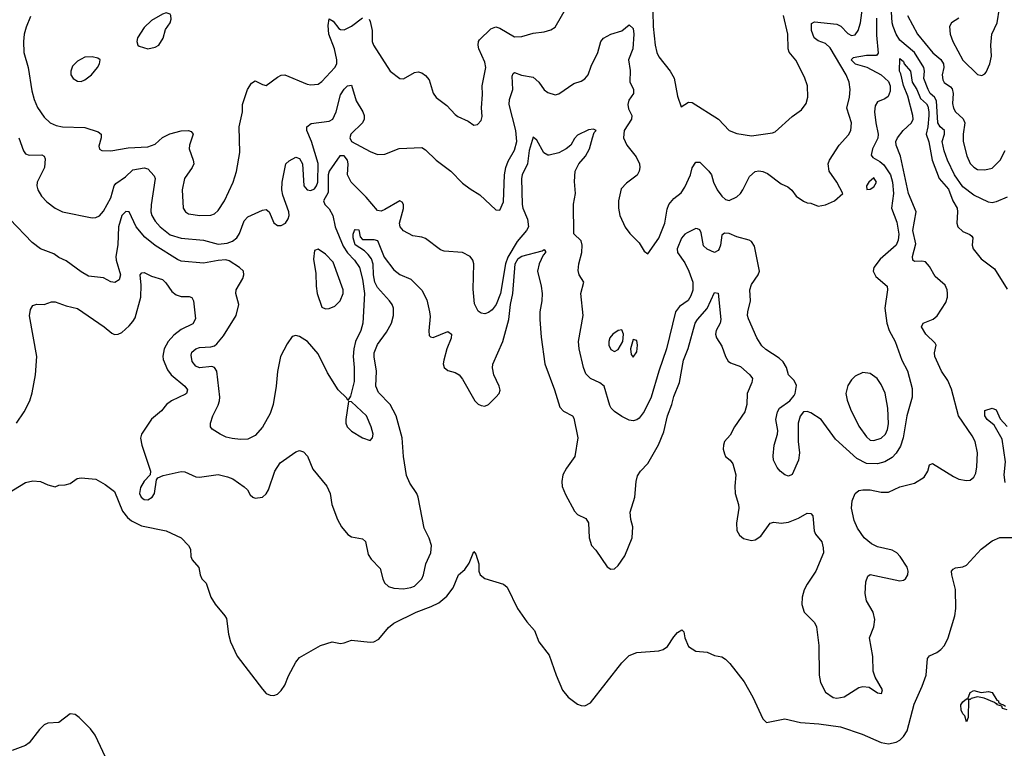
# Model space of a CAD drawing. Header units: inches. Extents: x 1603819 to 1745079, y 385938 to 533966.
# Tile 297 of 561: x 1714418 to 1719735, y 421574 to 425508. Entities that reach past the tile are written whole.
import ezdxf

# ---------------------------------------------------------------- set-up
doc = ezdxf.new("R2010")
doc.units = ezdxf.units.IN
doc.header["$MEASUREMENT"] = 0
doc.layers.add('B7412', color=7, linetype='Continuous')

msp = doc.modelspace()

# ---------------------------------------------------------------- linework, layer by layer
at = {"layer": 'B7412', "color": 5}
for points, elevation in [([(1714413.1, 424870), (1714439.6, 424799.6), (1714450, 424783), (1714470, 424776.5), (1714537.5, 424777.5), (1714551, 424771), (1714556.4, 424756.4), (1714551.7, 424710), (1714513.4, 424630), (1714511.1, 424610), (1714515.9, 424590), (1714535.8, 424555.8), (1714564.1, 424524.1), (1714610, 424490.2), (1714650, 424470.2), (1714810, 424437.4), (1714830, 424438.9), (1714850, 424448.7), (1714870, 424473.4), (1714910, 424546.7), (1714927.9, 424610), (1714937.4, 424622.6), (1714990, 424658.7), (1715030, 424696.2), (1715090, 424707.5), (1715110, 424702.6), (1715144.1, 424664.1), (1715150.2, 424650.2), (1715127.3, 424507.3), (1715126.8, 424470), (1715132.2, 424450), (1715150, 424420.2), (1715176.8, 424390), (1715230, 424346.3), (1715290, 424328.3), (1715410, 424316.8), (1715490, 424296.1), (1715538.1, 424301.9), (1715567.9, 424312.1), (1715591.6, 424330), (1715605.7, 424354.3), (1715630, 424422), (1715650, 424442.8), (1715730, 424479.3), (1715750, 424483), (1715764.9, 424470), (1715790, 424410.5), (1715810, 424396.3), (1715830, 424396.3), (1715852.7, 424410), (1715867.8, 424432.2), (1715873.6, 424450), (1715872.2, 424470), (1715839.6, 424559.6), (1715834.1, 424590), (1715836, 424630), (1715854.7, 424730), (1715873.5, 424746.5), (1715910, 424764.6), (1715930, 424758.9), (1715945.2, 424730), (1715952.3, 424610), (1715970, 424589.6), (1715990, 424586.2), (1716010, 424594), (1716021.2, 424610), (1716027.7, 424630), (1716030.4, 424730.4), (1715993.5, 424850), (1715968.4, 424910), (1715967.8, 424930), (1715992.3, 424947.7), (1716090, 424960.4), (1716108.9, 424971.1), (1716127.6, 425010), (1716150, 425101.1), (1716170, 425132.6), (1716188.5, 425150), (1716210, 425153.7), (1716235.9, 425070), (1716271.7, 425010), (1716278.9, 424990), (1716277.4, 424970), (1716268.8, 424950), (1716206.7, 424890), (1716201.7, 424870), (1716210, 424849.3), (1716310, 424795.3), (1716350, 424779.5), (1716390, 424782.4), (1716467.2, 424812.8), (1716590, 424818.4), (1716610, 424804.9), (1716666.4, 424750), (1716746.7, 424690), (1716810, 424624.4), (1716850, 424593.7), (1716902.4, 424562.4), (1716990, 424480.7), (1717010, 424478.8), (1717030, 424524.7), (1717036.2, 424670), (1717043, 424710), (1717056.5, 424743.5), (1717090, 424802.8), (1717102.9, 424850), (1717098, 424910), (1717061.9, 425050), (1717063.8, 425076.2), (1717081.7, 425130), (1717076.6, 425203.4), (1717082, 425218), (1717090, 425222.4), (1717127.8, 425207.8), (1717190, 425196.5), (1717221.7, 425170), (1717249.4, 425129.4), (1717270, 425114.9), (1717310, 425102), (1717330, 425107), (1717410, 425163.7), (1717450, 425176.4), (1717470, 425188.4), (1717488, 425210), (1717503.1, 425256.9), (1717539.9, 425330), (1717556.4, 425390), (1717570, 425407), (1717610, 425429.1), (1717670, 425447.1), (1717710, 425480.3), (1717730, 425460.7), (1717733.5, 425430), (1717728.8, 425350), (1717705.3, 425290), (1717714.2, 425234.2), (1717712.2, 425172.2), (1717732.4, 425130), (1717732.6, 425110), (1717706.5, 425073.5), (1717701.4, 425050), (1717706, 425026), (1717722.9, 424990), (1717722, 424970), (1717681.7, 424910), (1717678.4, 424870), (1717696, 424830), (1717746.4, 424766.4), (1717764.6, 424730), (1717766.5, 424710), (1717764, 424690), (1717752.5, 424667.5), (1717694.1, 424625.9), (1717666.1, 424593.9), (1717651.6, 424530), (1717651.6, 424490), (1717658.2, 424450), (1717687.8, 424387.8), (1717712.7, 424352.7), (1717762.7, 424302.7), (1717790, 424257.3), (1717810, 424244), (1717870, 424328.8), (1717901.5, 424410), (1717914.7, 424485.3), (1717923.5, 424510), (1717950, 424541.7), (1717990, 424572.2), (1718010, 424603.1), (1718040.3, 424670), (1718050, 424707.3), (1718070, 424738), (1718090, 424738), (1718138.7, 424690), (1718152.9, 424670), (1718165.3, 424630), (1718184.9, 424590), (1718210, 424554.4), (1718230, 424537.6), (1718250, 424532.2), (1718290, 424551.8), (1718310, 424568.9), (1718323.5, 424590), (1718358.8, 424661.2), (1718390, 424687.4), (1718410, 424691.2), (1718430, 424688.3), (1718456.9, 424676.9), (1718530, 424621.3), (1718565.1, 424605.1), (1718586.8, 424586.8), (1718610, 424555.5), (1718650, 424527.7), (1718670, 424519.1), (1718690, 424517.3), (1718730, 424500.5), (1718770, 424508.4), (1718817.2, 424530), (1718862, 424570), (1718829.7, 424630), (1718789.8, 424689.8), (1718783.5, 424730), (1718790.8, 424750), (1718843.1, 424830), (1718894, 424886), (1718906.3, 424910), (1718909.8, 424950), (1718884.7, 425030), (1718899.6, 425090), (1718901.6, 425130), (1718896.4, 425170), (1718880.9, 425210), (1718794.9, 425354.9), (1718770, 425379.5), (1718730, 425393.2), (1718707.9, 425410), (1718694.5, 425450), (1718693.7, 425486.3), (1718710, 425496.2), (1718830, 425482.6), (1718852.3, 425472.3), (1718890, 425433.4), (1718910, 425422.6), (1718930, 425425.5), (1718946, 425450), (1718958, 425490), (1718968.4, 425571.6)], 260), ([(1716305, 425510), (1716310, 425498), (1716321.2, 425450), (1716322.2, 425390), (1716327.9, 425370), (1716419.3, 425230), (1716470, 425190.4), (1716490, 425188.5), (1716550, 425222.3), (1716570, 425226), (1716590, 425220.3), (1716610, 425207), (1716630, 425183), (1716651.1, 425111.1), (1716667.5, 425087.5), (1716724.1, 425044.1), (1716770, 424994.9), (1716784.9, 424984.9), (1716839.9, 424959.9), (1716870, 424938.8), (1716890, 424941), (1716910, 424962.8), (1716915.2, 424984.8), (1716911.1, 425031.1), (1716917, 425103), (1716915.3, 425150), (1716935.8, 425250), (1716930, 425278.4), (1716897.8, 425350), (1716893.3, 425370), (1716895, 425390), (1716900.8, 425399.2), (1716961.8, 425458.2), (1716990, 425468.7), (1717010, 425462), (1717090, 425415.3), (1717130, 425417.3), (1717190, 425434.2), (1717250, 425441.8), (1717287, 425453), (1717310, 425467.2), (1717370, 425573.1)], 280), ([(1717836.4, 425550), (1717838.6, 425470), (1717850.2, 425370), (1717859.2, 425330), (1717870, 425306.7), (1717930.1, 425230.1), (1717951.4, 425191.4), (1717970, 425094.8), (1717990, 425037.3), (1718030, 425062.6), (1718050, 425060.9), (1718190.7, 424970.7), (1718250, 424909), (1718290, 424893.6), (1718370, 424880.7), (1718483.3, 424896.7), (1718497.5, 424902.5), (1718590, 424984.7), (1718638.8, 425021.2), (1718664.6, 425055.4), (1718674.4, 425090), (1718671.9, 425150), (1718656.5, 425196.5), (1718608.8, 425288.8), (1718572.2, 425332.2), (1718567.4, 425350), (1718566.4, 425430), (1718543.2, 425530)], 280), ([(1719750, 424548.9), (1719690, 424523.6), (1719670, 424519.6), (1719650, 424522.3), (1719570, 424559.7), (1719510, 424605), (1719466.5, 424670), (1719428.1, 424750), (1719410, 424798.9), (1719399.9, 424850), (1719411.5, 424890), (1719412.1, 424910), (1719388.9, 424928.9), (1719376, 424950), (1719369.3, 425069.3), (1719358.5, 425090), (1719334.3, 425110), (1719323.5, 425130), (1719300.6, 425190), (1719303, 425230), (1719299.4, 425250), (1719250.1, 425330), (1719170, 425397.1), (1719150.5, 425430), (1719135, 425470), (1719129.5, 425490), (1719126.1, 425550)], 240), ([(1719490, 425515.8), (1719450.3, 425490), (1719438.5, 425470), (1719441.6, 425430), (1719456.5, 425390), (1719510, 425289.1), (1719590, 425211.8), (1719613.9, 425206.1), (1719630, 425214.9), (1719636.2, 425223.8), (1719657.1, 425270), (1719665.3, 425310), (1719661.8, 425370), (1719668, 425430), (1719695.8, 425490), (1719708.5, 425570)], 280), ([(1719044, 425516), (1719044.6, 425424.6), (1719054, 425326), (1719044.9, 425315.1), (1718990, 425314.2), (1718917.8, 425302.2), (1718907.4, 425290), (1718930, 425269.4), (1718992, 425252), (1719070, 425210.4), (1719110, 425174.7), (1719119.2, 425150), (1719117.7, 425122.3), (1719107.4, 425092.6), (1719090, 425079.5), (1719050, 425063.8), (1719037.8, 425042.2), (1719034.6, 425010), (1719040.8, 424950), (1719054.5, 424890), (1719051.7, 424868.3), (1719022.3, 424810), (1719016.7, 424776.7), (1719024.1, 424764.1), (1719062.8, 424742.8), (1719083.8, 424723.8), (1719121, 424670), (1719131.2, 424630), (1719136.6, 424570), (1719125.8, 424490), (1719154.2, 424414.2), (1719165.4, 424350), (1719162, 424318), (1719150, 424290.3), (1719064.6, 424215.4), (1719029.9, 424170.1), (1719026.5, 424150), (1719041.8, 424121.8), (1719101.6, 424070), (1719104.7, 424050), (1719089, 423950), (1719100.6, 423870), (1719113.8, 423830), (1719145.7, 423770), (1719182.3, 423670), (1719212, 423612), (1719237.5, 423517.5), (1719237, 423470), (1719209.2, 423370), (1719188.4, 423250), (1719174.3, 423205.7), (1719151.7, 423168.3), (1719130, 423144), (1719090, 423121.3), (1719050, 423109.4), (1718990, 423111.2), (1718938.5, 423138.5), (1718823.3, 423243.3), (1718746, 423350), (1718690, 423385.5), (1718670, 423393.4), (1718650, 423390.8), (1718632.8, 423367.2), (1718621.1, 423330), (1718621.8, 423230), (1718629, 423170), (1718624, 423130), (1718590, 423052), (1718570, 423043.6), (1718550, 423050.3), (1718524.6, 423070), (1718507.9, 423090), (1718489.1, 423130), (1718486.8, 423153.2), (1718492.9, 423210), (1718510.3, 423270), (1718511.7, 423290), (1718501.1, 423350), (1718510.3, 423390), (1718521.1, 423410), (1718577.3, 423450), (1718600.4, 423479.6), (1718606, 423490), (1718613, 423533), (1718599.8, 423559.8), (1718570, 423591.3), (1718558, 423630), (1718540.3, 423660.3), (1718519.8, 423679.8), (1718447.3, 423727.3), (1718426.3, 423746.3), (1718398.9, 423790), (1718352.7, 423892.7), (1718347.9, 423910), (1718349.1, 423930), (1718363.5, 423990), (1718360.9, 424050), (1718370, 424078.9), (1718406, 424130), (1718412.6, 424150), (1718385.6, 424285.6), (1718369.4, 424309.4), (1718356.6, 424316.6), (1718290, 424335.8), (1718250, 424352.8), (1718224.6, 424355.4), (1718210, 424344), (1718202.3, 424290), (1718195.3, 424270), (1718190, 424261.7), (1718170, 424250.2), (1718130, 424268), (1718110, 424287.2), (1718097.8, 424357.8), (1718090, 424372.8), (1718078.1, 424378.1), (1718070, 424380.7), (1718022.6, 424357.4), (1718009.7, 424350), (1717991.1, 424328.9), (1717968.1, 424270), (1717970.6, 424250), (1718010, 424195.4), (1718030.5, 424150.5), (1718052.1, 424090), (1718053.1, 424046.9), (1718042.7, 424017.3), (1718027.5, 423992.5), (1717981.5, 423958.5), (1717959.5, 423930), (1717911.2, 423730), (1717869.1, 423610), (1717827.6, 423470), (1717790, 423391.8), (1717762.7, 423357.3), (1717750, 423347.4), (1717730, 423341.7), (1717710, 423344.9), (1717670, 423364.9), (1717630, 423392), (1717611.1, 423411.1), (1717605.1, 423425.1), (1717574.4, 423530), (1717550, 423547.1), (1717500.4, 423570), (1717475.6, 423595.6), (1717462.2, 423630), (1717438.9, 423730), (1717434.7, 423770), (1717461.3, 423910), (1717448.9, 424030), (1717463.7, 424090), (1717438.4, 424130), (1717433.3, 424153.3), (1717437.3, 424190), (1717454, 424250), (1717455.3, 424290), (1717450, 424313.4), (1717410, 424352), (1717408.2, 424511.8), (1717419.6, 424570), (1717414.6, 424634.6), (1717417.7, 424690), (1717437.6, 424730), (1717472.9, 424770), (1717495.8, 424810), (1717510.3, 424870), (1717520.5, 424899.5), (1717530.2, 424910), (1717517.3, 424917.3), (1717490, 424912.8), (1717430, 424884.7), (1717414.1, 424865.9), (1717394.2, 424830), (1717368.2, 424810), (1717330, 424789.5), (1717276.5, 424776.5), (1717270, 424775.8), (1717248.3, 424788.3), (1717210, 424857.1), (1717190, 424874), (1717170, 424800.7), (1717159.3, 424730), (1717131.7, 424670), (1717127.2, 424650), (1717130.7, 424510), (1717134.9, 424490), (1717160.6, 424430), (1717165.4, 424390), (1717155.4, 424370), (1717104.6, 424310), (1717054.1, 424225.9), (1717040.9, 424190), (1717014.6, 424030), (1716991.8, 423970), (1716970, 423942), (1716950, 423926.3), (1716930, 423920.3), (1716910, 423922.6), (1716894.3, 423934.3), (1716873.6, 423973.6), (1716866.4, 424053.6), (1716870.2, 424190.2), (1716865.3, 424210), (1716850.4, 424230), (1716810, 424250.3), (1716710, 424257.3), (1716690, 424264.9), (1716610, 424326.7), (1716590, 424334.4), (1716540.5, 424340.5), (1716490, 424368.5), (1716472.2, 424390), (1716469.3, 424410), (1716490.9, 424489.1), (1716490.2, 424510.2), (1716482.6, 424522.6), (1716470, 424530.2), (1716390, 424482.9), (1716370, 424474.7), (1716350, 424478.3), (1716289, 424549), (1716208.2, 424630), (1716187.8, 424670), (1716191.1, 424730), (1716187.5, 424750), (1716170, 424772.6), (1716147, 424773), (1716089.2, 424690), (1716084.5, 424670), (1716084.6, 424575.4), (1716058.7, 424530), (1716065, 424510), (1716090, 424486.8), (1716109.2, 424450), (1716122.2, 424390), (1716164.7, 424284.7), (1716188.9, 424248.9), (1716225.9, 424210), (1716252.2, 424170), (1716270, 424107.3), (1716280.4, 424030), (1716271.6, 423870), (1716261, 423830), (1716232.3, 423770), (1716222.4, 423730), (1716218, 423690), (1716224.4, 423630), (1716225.1, 423554.9), (1716205.2, 423474.8), (1716190, 423452), (1716184, 423464), (1716137.1, 423510), (1716080.5, 423600.5), (1716030, 423703), (1715972.2, 423770), (1715930, 423798), (1715910, 423802), (1715890, 423797.3), (1715862.2, 423757.8), (1715826.9, 423690), (1715810.7, 423609.3), (1715803.2, 423530), (1715786.8, 423430), (1715770, 423382), (1715730, 423307.8), (1715690, 423262.8), (1715650, 423244.1), (1715610, 423241.5), (1715566.1, 423246.1), (1715533.8, 423253.8), (1715500.7, 423270), (1715457.1, 423297.1), (1715447.7, 423310), (1715448.4, 423330), (1715460.3, 423370), (1715490, 423427.3), (1715497.1, 423450), (1715498.9, 423470), (1715483.5, 423610), (1715470, 423630.2), (1715454.9, 423634.9), (1715390, 423628.7), (1715370, 423636.5), (1715350, 423661.6), (1715343.7, 423696.3), (1715347.5, 423712.5), (1715368.7, 423731.3), (1715390, 423737.7), (1715450, 423741.8), (1715470, 423747.9), (1715482.5, 423757.5), (1715518.3, 423801.7), (1715586.9, 423910), (1715601.7, 423970), (1715584.9, 424030), (1715586.4, 424050), (1715622.4, 424110), (1715628.5, 424130), (1715626, 424150), (1715606, 424170), (1715550, 424206.3), (1715530.5, 424210.5), (1715490, 424208.1), (1715410, 424193.9), (1715290, 424204.6), (1715270, 424212.6), (1715149.3, 424289.3), (1715093.1, 424333.1), (1715047.5, 424390), (1715010, 424470.5), (1714992.1, 424472.1), (1714969.1, 424450), (1714951.7, 424390), (1714947.3, 424292.7), (1714937, 424230), (1714938.8, 424210), (1714962.8, 424130), (1714955.8, 424104.2), (1714931.6, 424088.4), (1714910, 424091.7), (1714870, 424114.6), (1714790, 424123.2), (1714750, 424146.2), (1714670, 424205.3), (1714630, 424224.2), (1714602.8, 424242.8), (1714530, 424271.4), (1714484.9, 424304.9), (1714365.5, 424430)], 240), ([(1714475.8, 425524.2), (1714452.8, 425467.2), (1714443.1, 425430), (1714438, 425390), (1714441, 425330), (1714464.1, 425250), (1714483.3, 425123.3), (1714496, 425076), (1714514.3, 425034.3), (1714550, 424981.8), (1714583.6, 424950), (1714615.8, 424935.8), (1714650.1, 424930.1), (1714770, 424925.9), (1714842.4, 424902.4), (1714858.4, 424890), (1714858, 424870), (1714844.9, 424824.9), (1714848.5, 424808.5), (1714861.7, 424801.7), (1714910, 424799.5), (1715003.5, 424816.5), (1715110, 424821.7), (1715150, 424836.3), (1715190, 424871.9), (1715228.2, 424891.8), (1715290, 424908.3), (1715330, 424910.3), (1715343.9, 424903.9), (1715354.4, 424890), (1715334.9, 424830), (1715332.8, 424810), (1715355.6, 424750), (1715358.9, 424730), (1715350.3, 424710), (1715308.2, 424650), (1715296.2, 424590), (1715301.1, 424490), (1715312.7, 424470), (1715330, 424459.6), (1715390.2, 424450.2), (1715450, 424452.4), (1715470, 424460.3), (1715490, 424477.3), (1715525, 424530), (1715571.3, 424630), (1715588.5, 424688.5), (1715607.2, 424790), (1715602.6, 424930), (1715621.1, 425010), (1715622, 425050), (1715648.7, 425131.3), (1715670, 425165.5), (1715690, 425178.4), (1715730, 425157), (1715750, 425153.1), (1715810, 425196.9), (1715830, 425207.4), (1715850, 425210.3), (1715970, 425159.5), (1715990, 425155.3), (1716030, 425158.7), (1716050, 425173.7), (1716120.3, 425250), (1716130.5, 425270), (1716131.1, 425290), (1716118.5, 425350), (1716086.7, 425430), (1716083.5, 425476.5), (1716090, 425512), (1716110, 425499.1), (1716140.8, 425460.8), (1716150, 425454.1), (1716170, 425452.1), (1716210, 425472.2), (1716270, 425517.8)], 280), ([(1719211.6, 425530), (1719266.7, 425430), (1719349.3, 425329.3), (1719392.6, 425292.6), (1719407.2, 425270), (1719409.1, 425250), (1719399.8, 425210), (1719402.9, 425182.9), (1719410, 425168.2), (1719445, 425145), (1719453.8, 425133.8), (1719458.7, 425110), (1719455, 425055), (1719459.8, 425030), (1719471.2, 425010), (1719512.3, 424972.3), (1719521, 424950), (1719513.1, 424890), (1719513.3, 424850), (1719532.2, 424772.2), (1719550, 424731.7), (1719570, 424711.3), (1719590, 424699.3), (1719630, 424696.3), (1719670, 424706.7), (1719712.5, 424750), (1719738.8, 424801.2)], 260), ([(1714401, 423330), (1714443.1, 423390), (1714472.8, 423450), (1714485.9, 423494.1), (1714504.2, 423590), (1714511.1, 423690), (1714470.9, 423909.1), (1714476, 423944), (1714490, 423965.5), (1714510, 423972.4), (1714550, 423970.4), (1714590, 423983.8), (1714610, 423984.9), (1714670, 423963.1), (1714730, 423947.9), (1714874.4, 423850), (1714916.3, 423816.3), (1714930, 423808.7), (1714950, 423810.4), (1714970, 423818.4), (1715010, 423854.9), (1715030, 423878), (1715041, 423899), (1715071.7, 424010), (1715073.7, 424073.7), (1715068.9, 424131.1), (1715078.6, 424141.4), (1715090, 424142.6), (1715130, 424123.6), (1715190, 424105.7), (1715207.8, 424087.8), (1715240, 424040), (1715262.7, 424022.7), (1715290, 424014.2), (1715332.9, 424012.9), (1715347.6, 424007.6), (1715357.4, 423990), (1715367, 423893), (1715353.6, 423866.4), (1715290, 423834.5), (1715250, 423804), (1715219.9, 423770), (1715199, 423730), (1715191.9, 423691.9), (1715193.3, 423673.3), (1715217.2, 423617.2), (1715236.8, 423590), (1715309.3, 423530), (1715325, 423510), (1715319.6, 423490), (1715314.1, 423485.9), (1715238.4, 423450), (1715210.4, 423430), (1715184.3, 423395.7), (1715130, 423351), (1715075.5, 423270), (1715070.9, 423249.1), (1715076.9, 423210), (1715125.4, 423070), (1715122, 423050), (1715090, 423017), (1715070, 422982), (1715066, 422950), (1715073.5, 422930), (1715090, 422917.2), (1715110, 422916), (1715134.3, 422930), (1715146.1, 422950), (1715157, 423023), (1715164.7, 423035.3), (1715192.6, 423047.4), (1715290, 423067.9), (1715310, 423067.5), (1715370, 423039.7), (1715390, 423038.2), (1715490, 423052.2), (1715539.7, 423039.7), (1715570, 423028.9), (1715630, 422986.7), (1715647.8, 422970), (1715662.8, 422942.8), (1715676.3, 422930), (1715690, 422925), (1715729.2, 422930), (1715750, 422948.9), (1715762.4, 422970), (1715796.2, 423070), (1715824.1, 423115.9), (1715910, 423174), (1715930, 423182), (1715950, 423175.3), (1715972.1, 423152.1), (1716001.6, 423081.6), (1716076.9, 422990), (1716094, 422950), (1716103.9, 422890), (1716134.2, 422810), (1716155.9, 422770), (1716190, 422727.9), (1716210, 422716.5), (1716270, 422704.6), (1716284.6, 422690), (1716300.6, 422620.6), (1716316, 422596), (1716365, 422545), (1716378.5, 422490), (1716388.4, 422468.4), (1716410, 422447.4), (1716438.6, 422438.6), (1716490, 422436.1), (1716530, 422441.9), (1716550, 422450.2), (1716590.5, 422490), (1716599.1, 422510), (1716611.3, 422570), (1716638.5, 422630), (1716642, 422670), (1716630, 422709.6), (1716602.5, 422762.5), (1716569.9, 422930), (1716562.3, 422950), (1716525, 423005), (1716507.5, 423047.5), (1716491.3, 423150), (1716484.2, 423250), (1716451.4, 423370), (1716419.3, 423430), (1716355.4, 423495.4), (1716341.7, 423530), (1716344.6, 423610), (1716331.8, 423688.2), (1716332.8, 423710), (1716350, 423754), (1716398.8, 423821.2), (1716425, 423870), (1716437, 423910), (1716437, 423950), (1716429.8, 423970), (1716415.4, 423990), (1716350, 424062.7), (1716336.3, 424090), (1716328.2, 424130), (1716327.1, 424187.1), (1716317, 424217), (1716300.7, 424240.7), (1716279.4, 424259.4), (1716230, 424293), (1716219.3, 424330), (1716218.7, 424350), (1716226.2, 424370), (1716230, 424375.3), (1716250, 424372.7), (1716256.1, 424336.1), (1716270, 424320.3), (1716330, 424321.6), (1716350, 424316.1), (1716386.2, 424226.2), (1716437.8, 424157.8), (1716470, 424131.6), (1716530, 424107.1), (1716590, 424047.8), (1716616, 423996), (1716631.4, 423930), (1716634.2, 423905.8), (1716627.8, 423827.8), (1716630, 423802.8), (1716636.1, 423796.1), (1716650, 423792), (1716730, 423823.7), (1716750.2, 423810), (1716748.6, 423788.6), (1716725, 423730), (1716708, 423670), (1716705.7, 423650), (1716710.4, 423630.4), (1716730, 423613), (1716770, 423602.4), (1716790.4, 423590), (1716810, 423567.7), (1716876.4, 423450), (1716893, 423433), (1716910, 423424.4), (1716930, 423421.3), (1716950, 423430.4), (1716990, 423469.2), (1717007.4, 423490), (1717013, 423507), (1717007.7, 423530), (1716978.9, 423590), (1716971.7, 423628.3), (1716972.7, 423647.3), (1717027.1, 423770), (1717060.3, 423890), (1717068.9, 423970), (1717081.6, 424030), (1717093.1, 424190), (1717110, 424218.5), (1717130, 424231.6), (1717239.6, 424260.4), (1717250, 424266.8), (1717257, 424257), (1717256.5, 424250), (1717243.9, 424236.1), (1717223.2, 424190), (1717215, 424150), (1717234.7, 424070), (1717239.3, 424030), (1717237.1, 423990), (1717226.3, 423930), (1717226, 423890), (1717233.5, 423793.5), (1717254.3, 423650), (1717306.7, 423510), (1717335.1, 423415.1), (1717354.1, 423394.1), (1717402.4, 423370), (1717410, 423357.3), (1717432.3, 423250), (1717415.3, 423150), (1717370, 423086.3), (1717350.1, 423049.9), (1717344.7, 423015.3), (1717348.1, 422988.1), (1717365, 422945), (1717414.8, 422854.8), (1717430, 422837.1), (1717474.4, 422814.4), (1717490, 422791), (1717493.1, 422710), (1717506.4, 422670), (1717530, 422644.9), (1717590, 422554.8), (1717610, 422540.7), (1717630, 422544), (1717650, 422560.7), (1717685.7, 422614.3), (1717724.7, 422710), (1717728.6, 422770), (1717717.4, 422810), (1717714.6, 422850), (1717740.2, 422930), (1717746.1, 423013.9), (1717754.1, 423045.9), (1717769.7, 423070), (1717810, 423111.8), (1717867.6, 423212.4), (1717896.7, 423283.3), (1717915.8, 423370), (1717939.1, 423430), (1717950, 423473.1), (1717981.6, 423550), (1718003.2, 423670), (1718027.1, 423732.9), (1718064.9, 423870), (1718077.3, 423890), (1718130.9, 423949.1), (1718170, 424034.8), (1718190, 424031.3), (1718205, 423890), (1718199.8, 423870), (1718178.4, 423830), (1718175.6, 423810), (1718181.5, 423790), (1718210, 423745.8), (1718230, 423688.9), (1718244.6, 423664.6), (1718255.7, 423655.7), (1718310, 423635.2), (1718360.7, 423590), (1718374.4, 423570), (1718371.2, 423550), (1718346, 423490), (1718343.7, 423430), (1718333.1, 423390), (1718277.6, 423310), (1718255.3, 423264.7), (1718223.6, 423230), (1718218, 423210), (1718216.9, 423190), (1718223.5, 423163.5), (1718230.2, 423150.2), (1718254, 423130), (1718268.9, 423110), (1718284.7, 423050), (1718279.7, 422990), (1718282.4, 422950), (1718300.2, 422890), (1718301.6, 422870), (1718289.3, 422790), (1718290.3, 422750), (1718304.2, 422724.2), (1718326.5, 422706.5), (1718370, 422696.9), (1718390, 422700.2), (1718419.9, 422720.1), (1718470, 422790.4), (1718490, 422794.9), (1718530.2, 422790.2), (1718570, 422795.2), (1718623, 422817), (1718670, 422844), (1718690, 422842.8), (1718700.7, 422830), (1718708.1, 422748.1), (1718715.8, 422730), (1718749.1, 422689.1), (1718757, 422657), (1718757.6, 422630), (1718716.3, 422530), (1718670, 422461.4), (1718654.8, 422430), (1718643.1, 422390), (1718641.5, 422350), (1718654.7, 422310), (1718710, 422254.3), (1718720.2, 422230), (1718734.1, 422130), (1718735.1, 421970), (1718742.9, 421930), (1718770, 421878.2), (1718810, 421849), (1718830, 421845.2), (1718870, 421852.7), (1718950, 421902), (1718970, 421907.8), (1719004.2, 421904.2), (1719050, 421873.4), (1719072, 421870), (1719076.3, 421890), (1719038.2, 421958.2), (1719027.4, 421990), (1719025.3, 422070), (1719006.4, 422170), (1719030.8, 422230), (1719036.5, 422270), (1719026.6, 422310), (1718991.4, 422371.4), (1718983.2, 422410), (1718986.2, 422473.8), (1718997, 422503), (1719010, 422513.1), (1719170, 422477.8), (1719190, 422482.3), (1719201.4, 422490), (1719214.6, 422510), (1719215.6, 422530), (1719210, 422551.6), (1719172.8, 422610), (1719154, 422630), (1719130, 422644.6), (1719050, 422662.4), (1719018, 422678), (1718978.7, 422710), (1718942.9, 422762.9), (1718924.2, 422804.2), (1718908.9, 422870), (1718912.7, 422910), (1718928.9, 422950), (1718950, 422965.6), (1718970, 422970.2), (1719010, 422969.4), (1719070, 422956.8), (1719110, 422957.8), (1719170, 422985.2), (1719250, 423005), (1719302.3, 423037.7), (1719321.7, 423070), (1719330, 423104.7), (1719347.6, 423112.4), (1719461.2, 423041.2), (1719490, 423027.8), (1719530, 423019.4), (1719550, 423022.7), (1719570, 423037.3), (1719580.7, 423059.3), (1719586.3, 423093.7), (1719590.3, 423170), (1719577.8, 423230), (1719561.6, 423261.6), (1719487.7, 423370), (1719450, 423513.1), (1719430, 423560.3), (1719395.6, 423610), (1719358.8, 423690), (1719358.2, 423710), (1719367.1, 423750), (1719361.8, 423761.8), (1719311.1, 423810), (1719287.2, 423850), (1719296.2, 423870), (1719350, 423891.6), (1719371.8, 423908.2), (1719418.9, 423981.1), (1719428.3, 424010), (1719428.7, 424030), (1719426.2, 424050), (1719414.9, 424074.9), (1719360.7, 424120.7), (1719330, 424175.3), (1719310, 424199.8), (1719290, 424203.9), (1719250, 424201.6), (1719240.8, 424210), (1719239.4, 424230), (1719257.6, 424297.6), (1719240.7, 424370), (1719259, 424470), (1719216.6, 424570), (1719175, 424770), (1719150.5, 424830), (1719148.4, 424850), (1719157.2, 424870), (1719188.9, 424910), (1719233, 424950), (1719242.1, 424970), (1719241.6, 424990), (1719214.7, 425094.7), (1719190, 425152.4), (1719176.2, 425216.2), (1719169.4, 425230), (1719170, 425297.3), (1719190, 425282), (1719194.7, 425270), (1719228.5, 425230), (1719237.2, 425170), (1719262.4, 425130), (1719281.9, 425081.9), (1719314, 425054), (1719321.1, 425041.1), (1719328.1, 425010), (1719327.1, 424990), (1719322.6, 424930), (1719313.3, 424890), (1719327.9, 424847.9), (1719345.1, 424750), (1719383.5, 424650), (1719433.6, 424593.6), (1719456.8, 424530), (1719479.4, 424490), (1719482.7, 424470), (1719478, 424410), (1719483.6, 424390), (1719510, 424363.4), (1719548.7, 424348.7), (1719558.8, 424338.8), (1719564.6, 424330), (1719562, 424290), (1719566.4, 424270), (1719610, 424217.2), (1719682.2, 424162.2), (1719750, 424053)], 220), ([(1719738.8, 423010), (1719734.2, 423050), (1719740.3, 423120.3), (1719722.5, 423242.5), (1719679.3, 423319.3), (1719642.4, 423350), (1719630, 423369.7), (1719630, 423398.8), (1719670, 423410.8), (1719690, 423400.7), (1719712.1, 423352.1), (1719750, 423311.5)], 180), ([(1714351.6, 422950), (1714449.6, 423010), (1714490, 423018), (1714530, 423014.9), (1714570, 422997.3), (1714610, 422986.8), (1714630, 422994.8), (1714663.1, 422996.9), (1714690, 423004.7), (1714728, 423030), (1714750, 423034.8), (1714830, 423027.3), (1714879, 422999), (1714930, 422960.7), (1714974.1, 422854.1), (1715000.1, 422820.1), (1715021.8, 422801.8), (1715075.4, 422775.4), (1715210, 422748.7), (1715290.7, 422710), (1715330.6, 422670), (1715340.7, 422650), (1715342.8, 422610), (1715350, 422592), (1715384.7, 422550), (1715392, 422510), (1715402, 422490), (1715425.4, 422465.4), (1715450.7, 422390), (1715473.2, 422353.2), (1715526.8, 422290), (1715534.6, 422274.6), (1715544.9, 422190), (1715555.8, 422150), (1715592.5, 422072.5), (1715730, 421894), (1715750, 421870.7), (1715770, 421860.7), (1715790, 421858.8), (1715810, 421866.8), (1715830, 421886), (1715850, 421916), (1715870, 421966), (1715910, 422038.8), (1715930, 422064.9), (1716042, 422130), (1716106, 422150), (1716150, 422140.5), (1716170, 422143.1), (1716210, 422157.8), (1716310, 422146.7), (1716330, 422148.4), (1716356.6, 422163.4), (1716410, 422226.3), (1716439.3, 422250), (1716558.9, 422310), (1716640.9, 422339.1), (1716680.6, 422359.4), (1716724.1, 422395.9), (1716758.7, 422441.3), (1716788, 422510), (1716821, 422539), (1716846.1, 422573.9), (1716870, 422636), (1716882, 422622), (1716898, 422570), (1716898, 422530), (1716904.7, 422510), (1716930.6, 422490.6), (1717030, 422460.7), (1717050, 422444), (1717105.7, 422330), (1717157.2, 422257.2), (1717197.3, 422210), (1717221.4, 422150), (1717277.8, 422077.8), (1717314.3, 421970), (1717349.1, 421889.1), (1717379.2, 421850), (1717430, 421812.9), (1717450, 421804.7), (1717470, 421803.9), (1717499.7, 421820.3), (1717670, 422035.5), (1717710, 422075.6), (1717750, 422092.5), (1717870, 422100.9), (1717892.9, 422107.1), (1717916.7, 422123.3), (1717950, 422176.5), (1717970, 422199.5), (1717993.2, 422213.2), (1718004, 422204), (1718010.3, 422170), (1718030, 422124), (1718070, 422098.8), (1718130, 422093.4), (1718170, 422074.9), (1718210, 422068.2), (1718230, 422055.5), (1718252.7, 422032.7), (1718330, 421934), (1718376.9, 421850), (1718430, 421733.4), (1718450, 421714.4), (1718550, 421733.1), (1718634.1, 421714.1), (1718732.9, 421707.1), (1718849.9, 421690.1), (1718966.7, 421650), (1719070, 421606.5), (1719110, 421599.2), (1719150, 421606.8), (1719170, 421618.8), (1719190, 421638.3), (1719210, 421668.6), (1719247.2, 421812.8), (1719290.8, 421910), (1719312, 421970), (1719320.8, 422059.2), (1719330, 422074.5), (1719370, 422091.9), (1719392.8, 422107.2), (1719412.3, 422130), (1719431.7, 422170), (1719467.4, 422290), (1719473.3, 422330), (1719471.4, 422431.4), (1719450.8, 422510), (1719449.7, 422530.3), (1719458.6, 422541.4), (1719471.8, 422548.2), (1719510, 422554.8), (1719530, 422563.8), (1719610, 422648.7), (1719670, 422693.8), (1719710, 422711.7), (1719790, 422712.4)], 180), ([(1719750, 421782.4), (1719725.2, 421790), (1719722, 421802), (1719695.3, 421810), (1719695.3, 421815.3), (1719690, 421814), (1719682.5, 421822.5), (1719625.3, 421845.3), (1719590, 421852.7), (1719556.4, 421843.6), (1719550, 421837.2), (1719542, 421838), (1719539.8, 421740.2), (1719530, 421718), (1719520.9, 421750), (1719510, 421760.9), (1719501.1, 421781.1), (1719499.7, 421810), (1719510, 421826), (1719530, 421840.7), (1719538.6, 421841.4), (1719550, 421875.5), (1719570, 421886), (1719610, 421874.9), (1719650, 421880.3), (1719670, 421874.9), (1719694.7, 421834.7), (1719702.8, 421830), (1719702.8, 421822.8), (1719714.2, 421814.2), (1719731, 421810), (1719741.1, 421801.1)], 160), ([(1714895.4, 421495.4), (1714825.2, 421645.2), (1714799.9, 421679.9), (1714740.3, 421740.3), (1714717.1, 421757.1), (1714690, 421760.4), (1714630, 421714.1), (1714570.1, 421709.9), (1714550, 421701), (1714524.4, 421675.6), (1714470, 421604.7), (1714450, 421589.8), (1714377.8, 421562.2)], 180)]:
    msp.add_lwpolyline(points, dxfattribs=dict(at, elevation=elevation))
for points, elevation in [([(1715210, 425543.7), (1715190, 425538), (1715130, 425502.7), (1715090, 425465.2), (1715054.8, 425410), (1715050.8, 425390), (1715056, 425370), (1715063.8, 425363.8), (1715110, 425350.6), (1715150, 425359.1), (1715170, 425370.8), (1715192.9, 425407.1), (1715205.1, 425454.9), (1715230, 425491.3), (1715237, 425510), (1715235.1, 425530), (1715230, 425537.2)], 320), ([(1714810, 425307.6), (1714770, 425304.7), (1714730, 425284.2), (1714703.4, 425256.6), (1714693.7, 425230), (1714695.3, 425210), (1714706.7, 425190), (1714730, 425176), (1714750, 425174.3), (1714770, 425182.4), (1714806.6, 425210), (1714837.6, 425250), (1714849.4, 425270), (1714852.3, 425290), (1714839.7, 425299.7)], 320), ([(1719030, 424653.1), (1719003.1, 424630), (1718990.7, 424610), (1718991.6, 424591.6), (1719010, 424593.4), (1719030, 424604.9), (1719044.7, 424630)], 260), ([(1716030, 424269.4), (1716010, 424262), (1716005.4, 424214.6), (1716017.7, 424137.7), (1716019, 424070), (1716024.8, 424030), (1716050, 423954.9), (1716070, 423946.3), (1716090, 423947.9), (1716119, 423961), (1716148.7, 423990), (1716164.5, 424030), (1716165.7, 424050), (1716110, 424198.9), (1716070, 424241)], 260), ([(1717670, 423833.2), (1717650, 423829.6), (1717621.3, 423810), (1717605.5, 423790), (1717599.1, 423770), (1717599.1, 423750), (1717610, 423727), (1717630, 423716), (1717650, 423727.8), (1717674.3, 423770), (1717678.7, 423810)], 260), ([(1717730, 423781.2), (1717715.6, 423730), (1717720.8, 423700.8), (1717730, 423686), (1717750, 423714.8), (1717755, 423750), (1717750, 423776)], 260), ([(1718970, 423603.5), (1718930, 423582.6), (1718910, 423563.5), (1718890, 423533.6), (1718879.7, 423490), (1718886.9, 423453.1), (1718904.6, 423404.6), (1718950, 423313.4), (1718990, 423255.3), (1719010, 423238.6), (1719030, 423236), (1719070, 423248.8), (1719093.5, 423270), (1719104.6, 423295.4), (1719110, 423326), (1719105.7, 423410), (1719091.7, 423491.7), (1719070, 423537.6), (1719048.2, 423570), (1719010, 423597.7)], 260), ([(1716194, 423446), (1716178.5, 423350), (1716178.5, 423330), (1716186.5, 423310), (1716210, 423286), (1716270, 423250.5), (1716310, 423236), (1716324, 423250), (1716326.6, 423270), (1716315.8, 423310), (1716290, 423369.5), (1716210, 423444)], 240)]:
    msp.add_lwpolyline(points, close=True, dxfattribs=dict(at, elevation=elevation))

doc.saveas('drawing.dxf')
